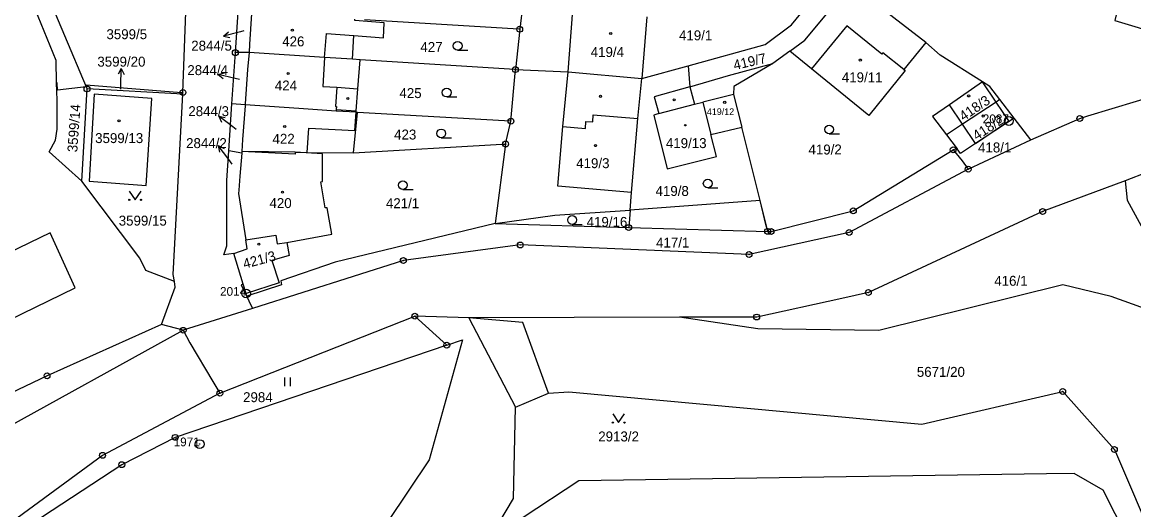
# Model space of a CAD drawing. Extents: x -644096 to -634268, y -1141430 to -1133463.
# Drawn here: x -640334.3 to -640144.3, y -1138128.6 to -1138045.2 of the extents above; entities that cross this region are included whole.
import ezdxf

# ---------------------------------------------------------------- set-up
doc = ezdxf.new("R2010")
doc.units = 0
for name, color, linetype in [('_CIVIL_CONSTRUCTION', 7, 'Continuous'), ('B_Hranice _3D', 7, 'Continuous'), ('M_Svah_Nasyp', 7, 'Continuous'), ('M_Svah_Zarez', 7, 'Continuous'), ('svrsek_osa_sjezdy', 7, 'Continuous'), ('svrsek_osa_VRT', 7, 'Continuous'), ('svrsek_popisy_VRT', 7, 'Continuous'), ('terminal_VRT', 7, 'Continuous')]:
    doc.layers.add(name, color=color, linetype=linetype)

msp = doc.modelspace()

# ---------------------------------------------------------------- linework, layer by layer
at = {"layer": '_CIVIL_CONSTRUCTION'}
for centre, radius in [((-640249.23, -1138046.38), 0.5), ((-640249.23, -1138046.38), 0.0303), ((-640297.84, -1138050.38), 0.5), ((-640297.84, -1138050.38), 0.0303), ((-640249.97, -1138053.28), 0.5), ((-640249.97, -1138053.28), 0.0303), ((-640323.2, -1138056.59), 0.5), ((-640323.2, -1138056.59), 0.0303), ((-640306.8, -1138057.19), 0.5), ((-640306.8, -1138057.19), 0.0303), ((-640250.73, -1138062.1), 0.5), ((-640250.73, -1138062.1), 0.0303), ((-640165.62, -1138062.07), 0.75), ((-640165.62, -1138062.07), 0.03), ((-640153.49, -1138061.65), 0.5), ((-640153.49, -1138061.65), 0.0303), ((-640251.64, -1138066.01), 0.5), ((-640251.64, -1138066.01), 0.0303), ((-640175.12, -1138067), 0.5), ((-640175.12, -1138067), 0.0303), ((-640172.55, -1138070.32), 0.5), ((-640172.55, -1138070.32), 0.0303), ((-640192.2, -1138077.43), 0.5), ((-640159.83, -1138077.57), 0.5), ((-640192.2, -1138077.43), 0.0303), ((-640159.83, -1138077.57), 0.0303), ((-640230.6, -1138080.3), 0.5), ((-640230.6, -1138080.3), 0.0303), ((-640206.84, -1138080.96), 0.5), ((-640206.84, -1138080.96), 0.0303), ((-640206.26, -1138080.98), 0.5), ((-640206.26, -1138080.98), 0.0303), ((-640192.91, -1138081.14), 0.5), ((-640249.13, -1138083.29), 0.5), ((-640192.91, -1138081.14), 0.0303), ((-640249.13, -1138083.29), 0.0303), ((-640210.02, -1138084.92), 0.5), ((-640269.12, -1138085.95), 0.5), ((-640269.12, -1138085.95), 0.0303), ((-640210.02, -1138084.92), 0.0303), ((-640296.01, -1138091.6), 0.75), ((-640296.01, -1138091.6), 0.03), ((-640189.62, -1138091.43), 0.5), ((-640189.62, -1138091.43), 0.0303), ((-640267.16, -1138095.47), 0.5), ((-640267.16, -1138095.47), 0.0303), ((-640208.72, -1138095.62), 0.5), ((-640208.72, -1138095.62), 0.0303), ((-640306.76, -1138097.88), 0.5), ((-640306.76, -1138097.88), 0.0303), ((-640261.7, -1138100.42), 0.5), ((-640261.7, -1138100.42), 0.0303), ((-640330.03, -1138105.67), 0.5), ((-640330.03, -1138105.67), 0.0303), ((-640300.48, -1138108.65), 0.5), ((-640300.48, -1138108.65), 0.0303), ((-640156.4, -1138108.35), 0.5), ((-640156.4, -1138108.35), 0.0303), ((-640308.12, -1138116.21), 0.5), ((-640308.12, -1138116.21), 0.0303), ((-640303.94, -1138117.35), 0.75), ((-640320.54, -1138119.28), 0.5), ((-640303.94, -1138117.35), 0.03), ((-640147.57, -1138118.28), 0.5), ((-640147.57, -1138118.28), 0.0303), ((-640320.54, -1138119.28), 0.0303), ((-640317.26, -1138120.88), 0.5), ((-640317.26, -1138120.88), 0.0303)]:
    msp.add_circle(centre, radius, dxfattribs=at)
at = {"layer": 'B_Hranice _3D'}
for points in [[(-640230.37, -1138077.34), (-640230.6, -1138080.3), (-640206.84, -1138080.96), (-640207.13, -1138079.8), (-640208.14, -1138075.69)], [(-640257.95, -1138095.76), (-640249.95, -1138111.05), (-640244.3, -1138108.64), (-640248.69, -1138096.57)]]:
    msp.add_lwpolyline(points, close=True, dxfattribs=at)
at = {"layer": 'M_Svah_Nasyp'}
for p, q in [((-640240.97, -1138053.68), (-640240.13, -1138043.13)), ((-640193.29, -1138045.77), (-640199.37, -1138053.16)), ((-640187.3, -1138050.63), (-640193.29, -1138045.77)), ((-640187.14, -1138050.43), (-640187.3, -1138050.63)), ((-640183.59, -1138053.26), (-640187.14, -1138050.43)), ((-640282.58, -1138051.2), (-640282.87, -1138056.15)), ((-640241.83, -1138063), (-640240.97, -1138053.68)), ((-640282.87, -1138056.15), (-640280.52, -1138056.31)), ((-640280.52, -1138056.31), (-640280.72, -1138059.57)), ((-640280.52, -1138056.31), (-640276.92, -1138056.55)), ((-640220.12, -1138056.23), (-640219.33, -1138059.21)), ((-640167.79, -1138058.83), (-640170.1, -1138055.39)), ((-640280.72, -1138059.57), (-640280.55, -1138059.58)), ((-640280.58, -1138060.08), (-640280.6, -1138060.38)), ((-640280.55, -1138059.58), (-640280.58, -1138060.08)), ((-640280.58, -1138060.08), (-640277.17, -1138060.35)), ((-640225.43, -1138060.8), (-640219.33, -1138059.21)), ((-640219.33, -1138059.21), (-640217.94, -1138058.87)), ((-640173.55, -1138062.62), (-640175.78, -1138059.31)), ((-640165.62, -1138062.07), (-640167.79, -1138058.83)), ((-640277.44, -1138063.71), (-640277.19, -1138060.59)), ((-640236.75, -1138062.24), (-640236.65, -1138060.99)), ((-640236.65, -1138060.99), (-640229.02, -1138061.62)), ((-640171.32, -1138065.94), (-640165.62, -1138062.07)), ((-640285.55, -1138067.44), (-640285.29, -1138063.31)), ((-640285.29, -1138063.31), (-640277.44, -1138063.71)), ((-640242.71, -1138073.21), (-640241.83, -1138063)), ((-640241.83, -1138063), (-640238.01, -1138063.33)), ((-640238.01, -1138063.33), (-640237.91, -1138062.14)), ((-640237.91, -1138062.14), (-640236.75, -1138062.24)), ((-640171.32, -1138065.94), (-640173.55, -1138062.62)), ((-640287.6, -1138067.73), (-640296.74, -1138067.32)), ((-640287.6, -1138067.42), (-640287.6, -1138067.73)), ((-640230.11, -1138074.32), (-640242.71, -1138073.21))]:
    msp.add_line(p, q, dxfattribs=at)
msp.add_lwpolyline([(-640282.58, -1138051.2), (-640282.28, -1138047.1), (-640277.57, -1138047.47)], dxfattribs=at)
at = {"layer": 'M_Svah_Zarez'}
for centre, radius in [((-640288.1, -1138046.52), 0.175), ((-640233.68, -1138047.1), 0.175), ((-640191, -1138051.64), 0.175), ((-640288.8, -1138053.94), 0.175), ((-640278.63, -1138058.24), 0.175), ((-640235.41, -1138057.85), 0.175), ((-640172.48, -1138057.79), 0.175), ((-640222.81, -1138058.46), 0.175), ((-640214.19, -1138058.88), 0.175), ((-640317.73, -1138062.04), 0.175), ((-640170, -1138061.22), 0.175), ((-640289.41, -1138063.01), 0.175), ((-640220.93, -1138062.81), 0.117), ((-640236.26, -1138066.29), 0.175), ((-640289.8, -1138074.25), 0.175), ((-640293.83, -1138083.15), 0.175)]:
    msp.add_circle(centre, radius, dxfattribs=at)
at = {"layer": 'svrsek_osa_sjezdy'}
for p, q in [((-640259.84, -1138049.97), (-640258.09, -1138049.97)), ((-640261.71, -1138057.96), (-640259.96, -1138057.96)), ((-640262.64, -1138064.95), (-640260.89, -1138064.95)), ((-640196.32, -1138064.28), (-640194.57, -1138064.28)), ((-640269.22, -1138073.8), (-640267.47, -1138073.8)), ((-640217.09, -1138073.52), (-640215.34, -1138073.52)), ((-640240.28, -1138079.76), (-640238.53, -1138079.76)), ((-640289.41, -1138107.47), (-640289.41, -1138105.97)), ((-640288.41, -1138107.47), (-640288.41, -1138105.97))]:
    msp.add_line(p, q, dxfattribs=at)
for points in [[(-640315.97, -1138074.07), (-640314.97, -1138075.57), (-640313.97, -1138074.07)], [(-640233.32, -1138112.19), (-640232.32, -1138113.69), (-640231.32, -1138112.19)]]:
    msp.add_lwpolyline(points, dxfattribs=at)
for centre, radius in [((-640259.84, -1138049.22), 0.75), ((-640261.71, -1138057.21), 0.75), ((-640262.64, -1138064.2), 0.75), ((-640196.32, -1138063.53), 0.75), ((-640269.22, -1138073.05), 0.75), ((-640217.09, -1138072.77), 0.75), ((-640315.97, -1138075.57), 0.1), ((-640313.97, -1138075.57), 0.1), ((-640240.28, -1138079.01), 0.75), ((-640233.32, -1138113.69), 0.1), ((-640231.32, -1138113.69), 0.1)]:
    msp.add_circle(centre, radius, dxfattribs=at)
at = {"layer": 'svrsek_popisy_VRT'}
for p, q in [((-640296.95, -1138046.8), (-640299.86, -1138047.53)), ((-640299.86, -1138047.53), (-640299.01, -1138046.8)), ((-640296.39, -1138046.67), (-640296.95, -1138046.8)), ((-640299.86, -1138047.53), (-640298.77, -1138047.77)), ((-640317.35, -1138053.09), (-640317.87, -1138054.08)), ((-640317.4, -1138056.09), (-640317.35, -1138053.09)), ((-640317.35, -1138053.09), (-640316.86, -1138054.1)), ((-640300.79, -1138054.1), (-640299.71, -1138053.84)), ((-640297.87, -1138054.78), (-640300.79, -1138054.1)), ((-640300.79, -1138054.1), (-640299.93, -1138054.82)), ((-640317.41, -1138056.63), (-640317.4, -1138056.09)), ((-640297.15, -1138054.95), (-640297.87, -1138054.78)), ((-640298.29, -1138063.06), (-640300.69, -1138061.25)), ((-640300.69, -1138061.25), (-640299.59, -1138061.46)), ((-640300.69, -1138061.25), (-640300.19, -1138062.26)), ((-640297.71, -1138063.5), (-640298.29, -1138063.06)), ((-640298.97, -1138068.68), (-640300.78, -1138066.28)), ((-640300.78, -1138066.28), (-640299.77, -1138066.78)), ((-640300.78, -1138066.28), (-640300.57, -1138067.38)), ((-640298.37, -1138069.48), (-640298.97, -1138068.68))]:
    msp.add_line(p, q, dxfattribs=at)
at = {"layer": 'terminal_VRT'}
for p, q in [((-640248.69, -1138042.04), (-640249.23, -1138046.38)), ((-640297.84, -1138050.38), (-640297.34, -1138043.47)), ((-640250.34, -1138046.31), (-640275.74, -1138044.75)), ((-640227.52, -1138044.27), (-640228.37, -1138054.82)), ((-640272.49, -1138047.87), (-640272.42, -1138045.26)), ((-640249.23, -1138046.38), (-640250.34, -1138046.31)), ((-640249.23, -1138046.38), (-640249.97, -1138053.28)), ((-640298.44, -1138059.13), (-640297.84, -1138050.38)), ((-640295.5, -1138050.38), (-640297.84, -1138050.38)), ((-640203.08, -1138050.15), (-640205.94, -1138052.23)), ((-640276.53, -1138051.59), (-640277.79, -1138051.51)), ((-640250.73, -1138062.1), (-640249.97, -1138053.28)), ((-640228.37, -1138054.82), (-640220.44, -1138052.64)), ((-640220.44, -1138052.64), (-640220.12, -1138056.23)), ((-640323.35, -1138056.22), (-640323.2, -1138056.59)), ((-640324.09, -1138072.36), (-640323.2, -1138056.59)), ((-640306.81, -1138057.51), (-640323.2, -1138056.59)), ((-640306.81, -1138057.51), (-640306.8, -1138057.19)), ((-640212.67, -1138057.56), (-640211.23, -1138063.1)), ((-640298.98, -1138067.18), (-640298.44, -1138059.13)), ((-640296.16, -1138059.3), (-640298.44, -1138059.13)), ((-640164.68, -1138061.59), (-640167.15, -1138058.4)), ((-640277.65, -1138067.53), (-640276.98, -1138060.6)), ((-640276.98, -1138060.6), (-640277.19, -1138060.59)), ((-640161.86, -1138065.3), (-640164.68, -1138061.59)), ((-640251.64, -1138066.01), (-640250.73, -1138062.1)), ((-640216.53, -1138064.39), (-640211.23, -1138063.1)), ((-640176.28, -1138064.46), (-640174.47, -1138066.82)), ((-640172.55, -1138070.32), (-640161.86, -1138065.3)), ((-640296.76, -1138067.56), (-640298.98, -1138067.18)), ((-640296.74, -1138067.32), (-640296.76, -1138067.56)), ((-640287.6, -1138067.42), (-640296.74, -1138067.32)), ((-640251.64, -1138066.01), (-640253.4, -1138079.61)), ((-640174.47, -1138066.82), (-640175.12, -1138067)), ((-640230.37, -1138077.34), (-640230.11, -1138074.32)), ((-640230.37, -1138077.34), (-640230.6, -1138080.3)), ((-640253.4, -1138079.61), (-640230.6, -1138080.3)), ((-640230.6, -1138080.3), (-640206.84, -1138080.96)), ((-640290.69, -1138083.1), (-640289.06, -1138082.84)), ((-640296.49, -1138090.02), (-640298.12, -1138084.72)), ((-640296.01, -1138091.6), (-640296.49, -1138090.02)), ((-640294.89, -1138094.14), (-640306.76, -1138097.88)), ((-640300.48, -1138108.65), (-640267.16, -1138095.47)), ((-640267.16, -1138095.47), (-640261.7, -1138100.42)), ((-640306.76, -1138097.88), (-640310.47, -1138096.92))]:
    msp.add_line(p, q, dxfattribs=at)
for points in [[(-640320.21, -1138032.51), (-640326.37, -1138033.77), (-640330.73, -1138038.61), (-640323.35, -1138056.22)], [(-640328.4, -1138055.53), (-640328.49, -1138051.72), (-640332.58, -1138041.68), (-640334.26, -1138035.66)], [(-640220.44, -1138052.64), (-640207.24, -1138049.01), (-640202.77, -1138045.62), (-640195.06, -1138036.23)], [(-640203.08, -1138050.15), (-640200.48, -1138048.26), (-640192.37, -1138038.49)], [(-640179.8, -1138048.64), (-640187.98, -1138042.33), (-640192.37, -1138038.49)], [(-640306.8, -1138057.19), (-640306.33, -1138043.47), (-640306.12, -1138040.23)], [(-640146.91, -1138042.57), (-640147.13, -1138043.45), (-640147.49, -1138044.86), (-640139.35, -1138047.33)], [(-640295.06, -1138043.57), (-640295.07, -1138043.72), (-640295.41, -1138048.91), (-640295.5, -1138050.38)], [(-640272.42, -1138045.26), (-640277.42, -1138044.9), (-640277.41, -1138044.65)], [(-640277.79, -1138051.51), (-640277.57, -1138047.47), (-640272.49, -1138047.87)], [(-640179.8, -1138048.64), (-640183.59, -1138053.26), (-640183.36, -1138053.44), (-640189.52, -1138061.15), (-640199.37, -1138053.16), (-640203.08, -1138050.15)], [(-640170.1, -1138055.39), (-640177.36, -1138050.83), (-640179.8, -1138048.64)], [(-640295.5, -1138050.38), (-640295.74, -1138053.27), (-640296.15, -1138059.15), (-640296.16, -1138059.3)], [(-640277.79, -1138051.51), (-640282.58, -1138051.2), (-640295.5, -1138050.38)], [(-640277.19, -1138060.59), (-640277.17, -1138060.35), (-640276.92, -1138056.55), (-640276.53, -1138051.59)], [(-640249.97, -1138053.28), (-640250.97, -1138053.22), (-640276.53, -1138051.59)], [(-640220.12, -1138056.23), (-640213.51, -1138054.31), (-640205.94, -1138052.23)], [(-640205.94, -1138052.23), (-640212.62, -1138056.18), (-640212.67, -1138057.56)], [(-640161.86, -1138065.3), (-640153.49, -1138061.65), (-640152.12, -1138061.19), (-640139.6, -1138057.41), (-640128.62, -1138054.09), (-640122.84, -1138052.34)], [(-640249.97, -1138053.28), (-640240.97, -1138053.68), (-640228.37, -1138054.82)], [(-640324.09, -1138072.36), (-640329.68, -1138067.34), (-640328.61, -1138065.36), (-640328.28, -1138063.45), (-640328.33, -1138058.52), (-640328.4, -1138055.53)], [(-640323.35, -1138056.22), (-640328.26, -1138056.81), (-640328.3, -1138055.52), (-640328.4, -1138055.53)], [(-640323.2, -1138056.59), (-640323.34, -1138055.89), (-640307.04, -1138057.17), (-640306.8, -1138057.19)], [(-640230.11, -1138074.32), (-640229.02, -1138061.62), (-640228.37, -1138054.82)], [(-640220.12, -1138056.23), (-640226.22, -1138057.93), (-640225.43, -1138060.8), (-640226.3, -1138061.05), (-640224.02, -1138070.27), (-640215.59, -1138068.13), (-640216.53, -1138064.39)], [(-640170.1, -1138055.39), (-640175.78, -1138059.31), (-640178.69, -1138061.31), (-640176.28, -1138064.46)], [(-640167.15, -1138058.4), (-640168.88, -1138056.16), (-640170.1, -1138055.39)], [(-640322.85, -1138072.36), (-640313.07, -1138073.1), (-640312.1, -1138058.24), (-640321.95, -1138057.46), (-640322.85, -1138072.36)], [(-640308.27, -1138089.56), (-640308.45, -1138088.31), (-640306.81, -1138057.51)], [(-640212.67, -1138057.56), (-640217.94, -1138058.87), (-640216.53, -1138064.39)], [(-640296.16, -1138059.3), (-640296.17, -1138059.45), (-640296.63, -1138065.26), (-640296.74, -1138067.32)], [(-640277.19, -1138060.59), (-640279.48, -1138060.46), (-640280.6, -1138060.38), (-640286.99, -1138059.94), (-640296.16, -1138059.3)], [(-640167.15, -1138058.4), (-640167.79, -1138058.83), (-640173.55, -1138062.62), (-640176.28, -1138064.46)], [(-640250.73, -1138062.1), (-640251.81, -1138062.04), (-640276.98, -1138060.6)], [(-640164.68, -1138061.59), (-640171.32, -1138065.94), (-640173.86, -1138067.61), (-640174.47, -1138066.82)], [(-640206.84, -1138080.96), (-640208.14, -1138075.69), (-640211.23, -1138063.1)], [(-640298.12, -1138084.72), (-640299.79, -1138085), (-640299.31, -1138083.43), (-640299.32, -1138072.25), (-640298.98, -1138067.18)], [(-640296.76, -1138067.56), (-640297.06, -1138071.54), (-640297.23, -1138073.88), (-640297.28, -1138074.5), (-640296.05, -1138082.39)], [(-640289.06, -1138082.84), (-640281.33, -1138081.45), (-640282.13, -1138076.91), (-640282.48, -1138076.93), (-640283.24, -1138072.46), (-640282.96, -1138072.41), (-640282.97, -1138067.67), (-640287.6, -1138067.42)], [(-640287.6, -1138067.42), (-640285.55, -1138067.44), (-640277.65, -1138067.53)], [(-640277.65, -1138067.53), (-640252.26, -1138066.05), (-640251.64, -1138066.01)], [(-640206.84, -1138080.96), (-640206.26, -1138080.98), (-640192.2, -1138077.43), (-640175.12, -1138067)], [(-640175.12, -1138067), (-640173.58, -1138068.89), (-640172.55, -1138070.32)], [(-640172.55, -1138070.32), (-640192.91, -1138081.14), (-640210.02, -1138084.92), (-640249.13, -1138083.29), (-640269.12, -1138085.95), (-640294.89, -1138094.14)], [(-640141.42, -1138070.68), (-640141.88, -1138070.85), (-640145.75, -1138072.3)], [(-640308.27, -1138089.56), (-640313.16, -1138087.63), (-640314.17, -1138085.57), (-640324.09, -1138072.36)], [(-640145.75, -1138072.3), (-640159.83, -1138077.57), (-640189.62, -1138091.43), (-640194.17, -1138092.43), (-640208.72, -1138095.62), (-640221.89, -1138095.66)], [(-640145.75, -1138072.3), (-640145.39, -1138075.62), (-640143.35, -1138079.41), (-640136.48, -1138091.86)], [(-640253.4, -1138079.61), (-640243.21, -1138078.18), (-640230.37, -1138077.34)], [(-640253.4, -1138079.61), (-640280.77, -1138086.22), (-640290.05, -1138089.45), (-640289.94, -1138090.12), (-640295.88, -1138092.03), (-640296.01, -1138091.6)], [(-640350.2, -1138102.77), (-640325.2, -1138090.62), (-640329.49, -1138081.23), (-640354.75, -1138093.4), (-640350.2, -1138102.77)], [(-640298.12, -1138084.72), (-640295.84, -1138083.93), (-640296.05, -1138082.39)], [(-640296.05, -1138082.39), (-640290.93, -1138081.58), (-640290.69, -1138083.1)], [(-640289.06, -1138082.84), (-640288.62, -1138085.07), (-640291.59, -1138085.92), (-640290.33, -1138089.76), (-640296.01, -1138091.6)], [(-640310.47, -1138096.92), (-640308.13, -1138090.53), (-640308.27, -1138089.56)], [(-640296.49, -1138090.02), (-640296.86, -1138090.11), (-640294.89, -1138094.14)], [(-640136.46, -1138093.31), (-640140.82, -1138094.73), (-640148.1, -1138092.12), (-640156.38, -1138090.1), (-640187.84, -1138097.91), (-640208.52, -1138097.61), (-640221.89, -1138095.66)], [(-640221.89, -1138095.66), (-640257.95, -1138095.76), (-640267.16, -1138095.47)], [(-640510.84, -1138192.48), (-640472.58, -1138189.95), (-640450.43, -1138185.4), (-640406.88, -1138167.64), (-640372.57, -1138145.51), (-640338.78, -1138115.54), (-640306.76, -1138097.88)], [(-640310.47, -1138096.92), (-640330.03, -1138105.67), (-640346.3, -1138113.42), (-640393.49, -1138150.28), (-640396.27, -1138151.77)], [(-640306.76, -1138097.88), (-640305.62, -1138100.01), (-640301.68, -1138106.63), (-640300.48, -1138108.65)], [(-640261.7, -1138100.42), (-640258.99, -1138099.5), (-640264.72, -1138120.06), (-640271.77, -1138130.59), (-640291.64, -1138144.13), (-640308.66, -1138163.13), (-640308.46, -1138175.39), (-640297, -1138186.58), (-640284.71, -1138184.5), (-640280.45, -1138198.66), (-640283.45, -1138208.52), (-640318.32, -1138226.58)], [(-640261.7, -1138100.42), (-640308.12, -1138116.21), (-640317.26, -1138120.88), (-640342.92, -1138137.71), (-640353.1, -1138145.14)], [(-640300.48, -1138108.65), (-640320.54, -1138119.28), (-640347.86, -1138139.35), (-640393.01, -1138173.46)], [(-640269.74, -1138181.24), (-640284.28, -1138177.7), (-640283.65, -1138163.14), (-640278.43, -1138154.54), (-640260.81, -1138144.4), (-640250.28, -1138126.64), (-640249.95, -1138111.05), (-640244.3, -1138108.64), (-640240.85, -1138108.4), (-640180.48, -1138113.95), (-640156.4, -1138108.35), (-640147.57, -1138118.28), (-640140.23, -1138135.35), (-640133.49, -1138147.23), (-640126.91, -1138154.41), (-640101.86, -1138172.06)], [(-640130.46, -1138179.68), (-640127.48, -1138175.86), (-640126.67, -1138170.26), (-640149.51, -1138125.25), (-640154.45, -1138122.4), (-640159.15, -1138122.47), (-640239.14, -1138123.66), (-640248.63, -1138129.89), (-640258.75, -1138143.28), (-640266, -1138158.68), (-640267.64, -1138164.01), (-640267.29, -1138175.17), (-640266.27, -1138180.09)]]:
    msp.add_lwpolyline(points, dxfattribs=at)

# ---------------------------------------------------------------- texts
at = {"layer": '_CIVIL_CONSTRUCTION'}
for s, p in [('2087', (-640170.07, -1138062.45)), ('2014', (-640300.46, -1138091.98)), ('1971', (-640308.39, -1138117.73))]:
    msp.add_text(s, height=1.5, dxfattribs=at).set_placement(p)
at = {"layer": 'svrsek_osa_VRT'}
for s, height, p in [('3599/5', 1.7, (-640319.88, -1138048.07)), ('419/1', 1.7, (-640222, -1138048.27)), ('2844/5', 1.7, (-640305.38, -1138050.04)), ('426', 1.7, (-640289.83, -1138049.3)), ('427', 1.7, (-640266.21, -1138050.26)), ('419/4', 1.7, (-640237.09, -1138051.12)), ('3599/20', 1.7, (-640321.43, -1138052.77)), ('2844/4', 1.7, (-640306.05, -1138054.22)), ('419/11', 1.7, (-640194.16, -1138055.45)), ('424', 1.7, (-640291.09, -1138056.85)), ('425', 1.7, (-640269.79, -1138058.15)), ('2844/3', 1.7, (-640305.88, -1138061.24)), ('419/12', 1.14, (-640217.23, -1138061.05)), ('423', 1.7, (-640270.7, -1138065.24)), ('3599/13', 1.7, (-640321.81, -1138065.85)), ('2844/2', 1.7, (-640306.26, -1138066.71)), ('422', 1.7, (-640291.49, -1138065.97)), ('419/13', 1.7, (-640224.24, -1138066.71)), ('418/1', 1.7, (-640170.87, -1138067.45)), ('419/2', 1.7, (-640199.86, -1138067.8)), ('419/3', 1.7, (-640239.57, -1138070.14)), ('419/8', 1.7, (-640226.01, -1138074.9)), ('420', 1.7, (-640292.01, -1138076.97)), ('421/1', 1.7, (-640272.1, -1138076.99)), ('3599/15', 1.7, (-640317.78, -1138079.97)), ('419/16', 1.7, (-640237.79, -1138080.19)), ('417/1', 1.7, (-640225.92, -1138083.73)), ('416/1', 1.7, (-640168.1, -1138090.27)), ('5671/20', 1.7, (-640181.34, -1138105.85)), ('2984', 1.7, (-640296.52, -1138110.18)), ('2913/2', 1.7, (-640235.8, -1138116.9))]:
    msp.add_text(s, height=height, dxfattribs=at).set_placement(p)
for s, rotation, p in [('419/7', 13, (-640212.49, -1138053.37)), ('418/3', 34, (-640173.36, -1138062.15)), ('3599/14', 86, (-640324.87, -1138067.46)), ('418/2', 33, (-640171.1, -1138065.46)), ('421/3', 15, (-640296.29, -1138087.37))]:
    msp.add_text(s, height=1.7, rotation=rotation, dxfattribs=at).set_placement(p)

doc.saveas('drawing.dxf')
